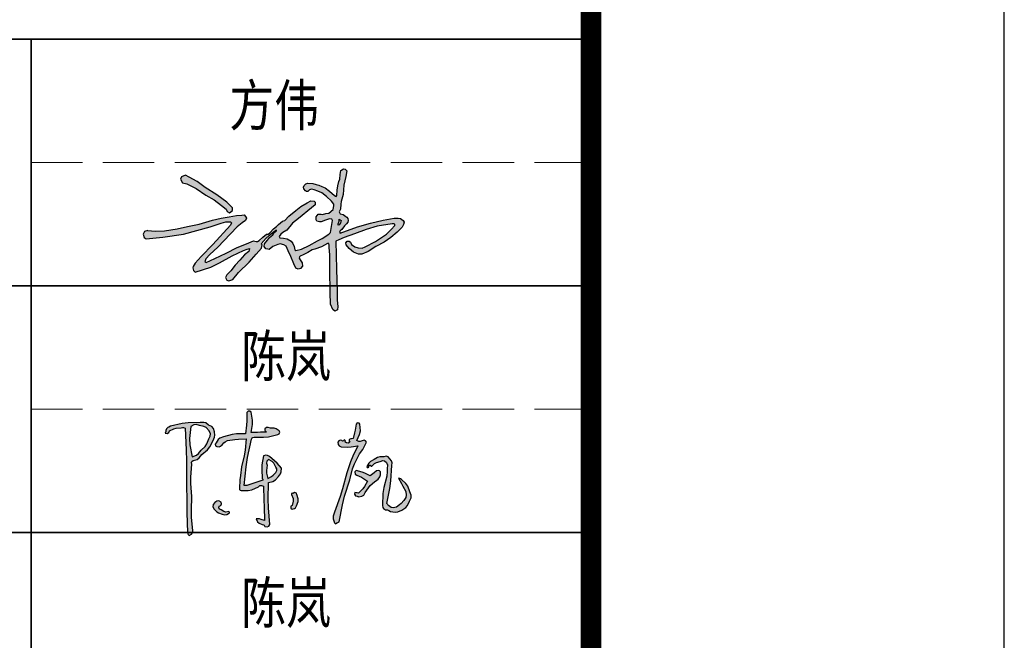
# Model space of a CAD drawing. Extents: x 797781 to 1255204, y 21234 to 1024248.
# Tile 923 of 1056: x 1196314 to 1198709, y 584902 to 586412. Entities that reach past the tile are written whole.
import ezdxf

# ---------------------------------------------------------------- set-up
doc = ezdxf.new("R2010")
doc.units = 0
doc.header["$LTSCALE"] = 1000
doc.header["$MEASUREMENT"] = 0
doc.linetypes.add('230303生产综合楼-平面图_t8$0$DASH', pattern=[0.35, 0.25, -0.1])
doc.layers.add('230303生产综合楼-平面图_t8$0$不打印线', color=5, linetype='230303生产综合楼-平面图_t8$0$DASH', lineweight=0, plot=False)
for name, color, linetype, lineweight in [('230303生产综合楼-平面图_t8$0$图框', 4, 'Continuous', 35), ('A-ANNO-TEXT', 7, 'Continuous', 25), ('图框', 4, 'Continuous', 35)]:
    doc.layers.add(name, color=color, linetype=linetype, lineweight=lineweight)
doc.layers.add('PUB_TITLE', color=4, linetype='Continuous')
doc.styles.add('-黑体', font='simhei.ttf', dxfattribs={"width": 0.8})

# ---------------------------------------------------------------- blocks, each defined once
blk = doc.blocks.new('陈岚')
h = blk.add_hatch(color=256)
h.paths.add_polyline_path([(-3.976, 1.115), (-3.926, 1.233), (-3.919, 1.31), (-3.948, 1.435), (-3.991, 1.559), (-4.054, 1.625), (-4.177, 1.671), (-4.289, 1.741), (-4.366, 1.759), (-4.497, 1.747), (-4.936, 1.709), (-5.158, 1.666), (-5.58, 1.539), (-5.645, 1.504), (-5.677, 1.483), (-5.733, 1.435), (-5.745, 1.368), (-5.75, 1.335), (-5.761, 1.268), (-5.692, 1.257), (-5.632, 1.297), (-5.615, 1.365), (-5.457, 1.448), (-5.368, 1.477), (-5.191, 1.504), (-5.132, 1.517), (-5.098, 1.517), (-5.039, 1.504), (-4.944, 0.696), (-4.909, 0.289), (-4.865, -0.524), (-4.806, -1.258), (-4.774, -1.625), (-4.705, -2.358), (-4.696, -2.405), (-4.677, -2.431), (-4.636, -2.455), (-4.56, -2.411), (-4.525, -2.361), (-4.511, -2.274), (-4.592, -1.773), (-4.617, -1.518), (-4.636, -1.01), (-4.7, -0.536), (-4.714, -0.294), (-4.705, 0.185), (-4.718, 0.24), (-4.708, 0.281), (-4.67, 0.324), (-4.522, 0.374), (-4.447, 0.431), (-4.358, 0.56), (-4.165, 0.748), (-4.083, 0.868)])
h.paths.add_polyline_path([(-4.848, 1.127), (-4.837, 1.574), (-4.728, 1.649), (-4.639, 1.664), (-4.511, 1.629), (-4.35, 1.61), (-4.263, 1.571), (-4.143, 1.463), (-4.09, 1.352), (-4.09, 1.267), (-4.143, 1.157), (-4.205, 0.968), (-4.259, 0.874), (-4.393, 0.726), (-4.486, 0.589), (-4.56, 0.528), (-4.712, 0.462), (-4.822, 0.896)], flags=16)
h.paths.add_polyline_path([(-2.535, 1.294), (-2.511, 1.314), (-2.469, 1.324), (-2.114, 1.348), (-1.935, 1.379), (-1.593, 1.477), (-1.541, 1.508), (-1.524, 1.569), (-1.552, 1.622), (-1.671, 1.689), (-1.749, 1.707), (-1.885, 1.699), (-1.966, 1.724), (-2.025, 1.714), (-2.093, 1.664), (-2.081, 1.611), (-2.065, 1.583), (-2.024, 1.546), (-2.246, 1.523), (-2.357, 1.512), (-2.58, 1.49), (-2.557, 1.793), (-2.569, 1.951), (-2.635, 2.248), (-2.684, 2.285), (-2.751, 2.276), (-2.788, 2.227), (-2.769, 1.911), (-2.769, 1.751), (-2.788, 1.435), (-3.119, 1.408), (-3.286, 1.373), (-3.601, 1.268), (-3.728, 1.211), (-3.79, 1.154), (-3.858, 1.032), (-3.885, 0.982), (-3.871, 0.924), (-3.823, 0.893), (-3.741, 0.891), (-3.689, 0.914), (-3.635, 0.976), (-3.571, 1.054), (-3.532, 1.088), (-3.448, 1.143), (-3.175, 1.2), (-3.037, 1.223), (-2.76, 1.254), (-2.766, 0.83), (-2.786, 0.617), (-2.858, 0.199), (-2.884, -0.123), (-2.889, -0.285), (-2.885, -0.607), (-2.879, -0.646), (-2.855, -0.67), (-2.816, -0.677), (-2.557, -0.658), (-2.422, -0.62), (-2.191, -0.503), (-2.139, -0.451), (-2.078, -0.439), (-2.01, -0.468), (-1.956, -0.974), (-1.931, -1.226), (-1.885, -1.732), (-2.008, -1.695), (-2.076, -1.686), (-2.205, -1.691), (-2.138, -1.794), (-2.082, -1.84), (-1.968, -1.885), (-1.916, -1.891), (-1.885, -1.91), (-1.857, -1.955), (-1.777, -1.964), (-1.717, -1.934), (-1.677, -1.864), (-1.764, -1.248), (-1.795, -0.937), (-1.83, -0.315), (-1.664, -0.264), (-1.58, -0.204), (-1.475, -0.065), (-1.402, 0.039), (-1.38, 0.113), (-1.385, 0.24), (-1.554, 0.423), (-1.651, 0.505), (-1.857, 0.643), (-1.932, 0.686), (-1.993, 0.69), (-2.073, 0.657), (-2.11, 0.326), (-2.108, 0.154), (-2.066, -0.177), (-2.041, -0.199), (-2.044, -0.242), (-2.073, -0.26), (-2.292, -0.349), (-2.402, -0.393), (-2.621, -0.482), (-2.66, -0.482), (-2.68, -0.482), (-2.719, -0.482), (-2.692, 0.215), (-2.659, 0.565), (-2.552, 1.254)])
h.paths.add_polyline_path([(-1.941, 0.469), (-1.885, 0.532), (-1.743, 0.469), (-1.674, 0.408), (-1.593, 0.275), (-1.552, 0.205), (-1.548, 0.148), (-1.579, 0.073), (-1.677, -0.035), (-1.735, -0.084), (-1.857, -0.163), (-1.919, 0.023), (-1.932, 0.129), (-1.913, 0.324), (-1.95, 0.399)], flags=16)
h.paths.add_polyline_path([(-3.594, -1.302), (-3.537, -1.275), (-3.514, -1.213), (-3.538, -1.156), (-3.618, -1.115), (-3.694, -1.124), (-3.761, -1.184), (-3.823, -1.259), (-3.83, -1.342), (-3.781, -1.427), (-3.674, -1.52), (-3.606, -1.557), (-3.469, -1.594), (-3.363, -1.615), (-3.29, -1.598), (-3.205, -1.531), (-3.196, -1.51), (-3.21, -1.486), (-3.233, -1.482), (-3.342, -1.511), (-3.418, -1.498), (-3.51, -1.434), (-3.571, -1.418), (-3.606, -1.363)], flags=17)
h.paths.add_polyline_path([(-0.696, -0.847), (-0.753, -0.691), (-0.773, -0.641), (-0.846, -0.625), (-0.885, -0.663), (-0.913, -0.652), (-0.946, -0.674), (-0.947, -0.704), (-0.883, -0.854), (-0.872, -0.947), (-0.899, -1.107), (-0.941, -1.144), (-0.937, -1.214), (-0.892, -1.246), (-0.81, -1.223), (-0.766, -1.185), (-0.732, -1.107), (-0.691, -0.946)])
h.paths.add_polyline_path([(1.706, 1.407), (1.664, 1.458), (1.608, 1.473), (1.546, 1.449), (1.473, 1.41), (1.414, 1.408), (1.338, 1.442), (1.432, 1.67), (1.451, 1.808), (1.421, 2.053), (1.383, 2.097), (1.309, 2.094), (1.275, 2.046), (1.254, 1.828), (1.239, 1.72), (1.199, 1.504), (1.141, 1.498), (1.112, 1.489), (1.06, 1.463), (1.06, 1.422), (1.067, 1.4), (1.088, 1.365), (1.028, 1.325), (0.964, 1.328), (0.907, 1.372), (0.92, 1.398), (0.901, 1.433), (0.872, 1.435), (0.859, 1.4), (0.813, 1.386), (0.782, 1.407), (0.721, 1.417), (0.672, 1.393), (0.643, 1.338), (0.663, 1.255), (0.704, 1.209), (0.782, 1.178), (1.028, 1.18), (1.153, 1.194), (1.393, 1.247), (1.226, 0.851), (1.158, 0.644), (1.053, 0.226), (0.931, -0.374), (0.858, -0.672), (0.685, -1.26), (0.643, -1.41), (0.648, -1.504), (0.706, -1.649), (0.722, -1.669), (0.732, -1.678), (0.754, -1.691), (0.799, -1.65), (0.825, -1.633), (0.879, -1.607), (0.96, -0.968), (1.021, -0.649), (1.178, -0.024), (1.253, 0.381), (1.313, 0.582), (1.47, 0.963), (1.58, 1.131), (1.628, 1.222)])
h.paths.add_polyline_path([(2.216, 0.069), (2.283, 0.157), (2.298, 0.228), (2.301, 0.265), (2.296, 0.337), (2.247, 0.376), (2.205, 0.386), (2.144, 0.372), (2.055, 0.292), (2.01, 0.251), (1.921, 0.171), (1.717, 0.254), (1.61, 0.286), (1.393, 0.33), (1.348, 0.281), (1.362, 0.196), (1.421, 0.164), (1.595, 0.099), (1.679, 0.058), (1.838, -0.038), (1.738, -0.234), (1.675, -0.328), (1.532, -0.496), (1.477, -0.494), (1.449, -0.491), (1.393, -0.482), (1.384, -0.547), (1.426, -0.604), (1.491, -0.614), (1.516, -0.623), (1.528, -0.627), (1.553, -0.635), (1.664, -0.607), (1.725, -0.557), (1.775, -0.454), (1.88, -0.274), (1.944, -0.188), (2.088, -0.038), (2.176, 0.029)])
h.paths.add_polyline_path([(2.602, 0.844), (2.54, 0.912), (2.466, 0.93), (2.38, 0.9), (2.23, 0.897), (2.147, 0.869), (2.026, 0.782), (1.898, 0.701), (1.84, 0.638), (1.769, 0.504), (1.783, 0.474), (1.828, 0.466), (1.852, 0.49), (1.841, 0.524), (1.872, 0.563), (1.907, 0.56), (1.911, 0.538), (1.935, 0.523), (1.956, 0.532), (2.054, 0.636), (2.12, 0.679), (2.255, 0.726), (2.346, 0.761), (2.416, 0.753), (2.498, 0.699), (2.505, 0.668), (2.513, 0.653), (2.533, 0.629), (2.533, 0.457), (2.533, 0.371), (2.533, 0.199), (2.446, -0.233), (2.429, -0.459), (2.449, -0.899), (2.463, -0.973), (2.494, -1.015), (2.56, -1.052), (2.641, -1.054), (2.685, -1.066), (2.755, -1.107), (2.924, -1.123), (3.021, -1.103), (3.172, -1.024), (3.309, -0.916), (3.368, -0.838), (3.436, -0.677), (3.488, -0.548), (3.485, -0.453), (3.422, -0.329), (3.336, -0.129), (3.261, -0.032), (3.088, 0.101), (3.049, 0.128), (3.024, 0.137), (2.977, 0.143), (3.094, -0.046), (3.153, -0.14), (3.269, -0.329), (3.295, -0.464), (3.285, -0.546), (3.227, -0.67), (3.13, -0.78), (3.076, -0.832), (2.963, -0.927), (2.848, -0.963), (2.765, -0.951), (2.665, -0.885), (2.639, -0.858), (2.627, -0.844), (2.602, -0.816), (2.672, -0.252), (2.69, 0.033), (2.692, 0.601), (2.702, 0.705), (2.677, 0.772)])
for p, q in [((-2.751, 2.276), (-2.788, 2.227)), ((-2.788, 2.227), (-2.769, 1.911)), ((-2.684, 2.285), (-2.751, 2.276)), ((-2.635, 2.248), (-2.684, 2.285)), ((-2.569, 1.951), (-2.635, 2.248)), ((-2.769, 1.911), (-2.769, 1.751)), ((-2.557, 1.793), (-2.569, 1.951)), ((1.254, 1.828), (1.239, 1.72)), ((1.275, 2.046), (1.254, 1.828)), ((1.309, 2.094), (1.275, 2.046)), ((1.383, 2.097), (1.309, 2.094)), ((1.421, 2.053), (1.383, 2.097)), ((1.451, 1.808), (1.421, 2.053)), ((-5.677, 1.483), (-5.733, 1.435)), ((-5.645, 1.504), (-5.677, 1.483)), ((-5.58, 1.539), (-5.645, 1.504)), ((-5.158, 1.666), (-5.58, 1.539)), ((-5.457, 1.448), (-5.368, 1.477)), ((-5.368, 1.477), (-5.191, 1.504)), ((-5.191, 1.504), (-5.132, 1.517)), ((-4.936, 1.709), (-5.158, 1.666)), ((-5.132, 1.517), (-5.098, 1.517)), ((-5.098, 1.517), (-5.039, 1.504)), ((-5.039, 1.504), (-4.944, 0.696)), ((-4.497, 1.747), (-4.936, 1.709)), ((-4.837, 1.574), (-4.848, 1.127)), ((-4.728, 1.649), (-4.837, 1.574)), ((-4.639, 1.664), (-4.728, 1.649)), ((-4.511, 1.629), (-4.639, 1.664)), ((-4.35, 1.61), (-4.511, 1.629)), ((-4.366, 1.759), (-4.497, 1.747)), ((-4.289, 1.741), (-4.366, 1.759)), ((-4.263, 1.571), (-4.35, 1.61)), ((-4.177, 1.671), (-4.289, 1.741)), ((-4.143, 1.463), (-4.263, 1.571)), ((-4.054, 1.625), (-4.177, 1.671)), ((-4.09, 1.352), (-4.143, 1.463)), ((-3.991, 1.559), (-4.054, 1.625)), ((-3.948, 1.435), (-3.991, 1.559)), ((-2.769, 1.751), (-2.788, 1.435)), ((-2.58, 1.49), (-2.557, 1.793)), ((-2.357, 1.512), (-2.58, 1.49)), ((-2.246, 1.523), (-2.357, 1.512)), ((-2.024, 1.546), (-2.246, 1.523)), ((-2.025, 1.714), (-2.093, 1.664)), ((-2.093, 1.664), (-2.081, 1.611)), ((-2.081, 1.611), (-2.065, 1.583)), ((-2.065, 1.583), (-2.024, 1.546)), ((-1.966, 1.724), (-2.025, 1.714)), ((-1.885, 1.699), (-1.966, 1.724)), ((-1.935, 1.379), (-1.593, 1.477)), ((-1.749, 1.707), (-1.885, 1.699)), ((-1.671, 1.689), (-1.749, 1.707)), ((-1.552, 1.622), (-1.671, 1.689)), ((-1.593, 1.477), (-1.541, 1.508)), ((-1.524, 1.569), (-1.552, 1.622)), ((-1.541, 1.508), (-1.524, 1.569)), ((1.112, 1.489), (1.06, 1.463)), ((1.06, 1.463), (1.06, 1.422)), ((1.141, 1.498), (1.112, 1.489)), ((1.199, 1.504), (1.141, 1.498)), ((1.239, 1.72), (1.199, 1.504)), ((1.338, 1.442), (1.432, 1.67)), ((1.432, 1.67), (1.451, 1.808)), ((1.608, 1.473), (1.546, 1.449)), ((1.664, 1.458), (1.608, 1.473)), ((-5.75, 1.335), (-5.761, 1.268)), ((-5.761, 1.268), (-5.692, 1.257)), ((-5.745, 1.368), (-5.75, 1.335)), ((-5.733, 1.435), (-5.745, 1.368)), ((-5.692, 1.257), (-5.632, 1.297)), ((-5.632, 1.297), (-5.615, 1.365)), ((-5.615, 1.365), (-5.457, 1.448)), ((-4.848, 1.127), (-4.822, 0.896)), ((-4.205, 0.968), (-4.143, 1.157)), ((-4.143, 1.157), (-4.09, 1.267)), ((-4.09, 1.267), (-4.09, 1.352)), ((-4.083, 0.868), (-3.976, 1.115)), ((-3.976, 1.115), (-3.926, 1.233)), ((-3.919, 1.31), (-3.948, 1.435)), ((-3.926, 1.233), (-3.919, 1.31)), ((-3.79, 1.154), (-3.858, 1.032)), ((-3.728, 1.211), (-3.79, 1.154)), ((-3.601, 1.268), (-3.728, 1.211)), ((-3.286, 1.373), (-3.601, 1.268)), ((-3.532, 1.088), (-3.448, 1.143)), ((-3.448, 1.143), (-3.175, 1.2)), ((-3.119, 1.408), (-3.286, 1.373)), ((-3.175, 1.2), (-3.037, 1.223)), ((-2.788, 1.435), (-3.119, 1.408)), ((-3.037, 1.223), (-2.76, 1.254)), ((-2.76, 1.254), (-2.766, 0.83)), ((-2.659, 0.565), (-2.552, 1.254)), ((-2.552, 1.254), (-2.535, 1.294)), ((-2.535, 1.294), (-2.511, 1.314)), ((-2.511, 1.314), (-2.469, 1.324)), ((-2.469, 1.324), (-2.114, 1.348)), ((-2.114, 1.348), (-1.935, 1.379)), ((0.672, 1.393), (0.643, 1.338)), ((0.643, 1.338), (0.663, 1.255)), ((0.663, 1.255), (0.704, 1.209)), ((0.721, 1.417), (0.672, 1.393)), ((0.704, 1.209), (0.782, 1.178)), ((0.782, 1.407), (0.721, 1.417)), ((0.813, 1.386), (0.782, 1.407)), ((0.782, 1.178), (1.028, 1.18)), ((0.859, 1.4), (0.813, 1.386)), ((0.872, 1.435), (0.859, 1.4)), ((0.901, 1.433), (0.872, 1.435)), ((0.92, 1.398), (0.901, 1.433)), ((0.907, 1.372), (0.92, 1.398)), ((0.964, 1.328), (0.907, 1.372)), ((1.028, 1.325), (0.964, 1.328)), ((1.088, 1.365), (1.028, 1.325)), ((1.028, 1.18), (1.153, 1.194)), ((1.06, 1.422), (1.067, 1.4)), ((1.067, 1.4), (1.088, 1.365)), ((1.153, 1.194), (1.393, 1.247)), ((1.393, 1.247), (1.226, 0.851)), ((1.414, 1.408), (1.338, 1.442)), ((1.473, 1.41), (1.414, 1.408)), ((1.47, 0.963), (1.58, 1.131)), ((1.546, 1.449), (1.473, 1.41)), ((1.58, 1.131), (1.628, 1.222)), ((1.628, 1.222), (1.706, 1.407)), ((1.706, 1.407), (1.664, 1.458)), ((-4.822, 0.896), (-4.712, 0.462)), ((-4.393, 0.726), (-4.259, 0.874)), ((-4.358, 0.56), (-4.165, 0.748)), ((-4.259, 0.874), (-4.205, 0.968)), ((-4.165, 0.748), (-4.083, 0.868)), ((-3.858, 1.032), (-3.885, 0.982)), ((-3.885, 0.982), (-3.871, 0.924)), ((-3.871, 0.924), (-3.823, 0.893)), ((-3.823, 0.893), (-3.741, 0.891)), ((-3.741, 0.891), (-3.689, 0.914)), ((-3.689, 0.914), (-3.635, 0.976)), ((-3.635, 0.976), (-3.571, 1.054)), ((-3.571, 1.054), (-3.532, 1.088)), ((-2.766, 0.83), (-2.786, 0.617)), ((1.226, 0.851), (1.158, 0.644)), ((1.313, 0.582), (1.47, 0.963)), ((2.026, 0.782), (1.898, 0.701)), ((2.147, 0.869), (2.026, 0.782)), ((2.23, 0.897), (2.147, 0.869)), ((2.38, 0.9), (2.23, 0.897)), ((2.255, 0.726), (2.346, 0.761)), ((2.346, 0.761), (2.416, 0.753)), ((2.466, 0.93), (2.38, 0.9)), ((2.416, 0.753), (2.498, 0.699)), ((2.54, 0.912), (2.466, 0.93)), ((2.602, 0.844), (2.54, 0.912)), ((2.677, 0.772), (2.602, 0.844)), ((2.702, 0.705), (2.677, 0.772)), ((-4.944, 0.696), (-4.909, 0.289)), ((-4.712, 0.462), (-4.56, 0.528)), ((-4.67, 0.324), (-4.522, 0.374)), ((-4.56, 0.528), (-4.486, 0.589)), ((-4.522, 0.374), (-4.447, 0.431)), ((-4.486, 0.589), (-4.393, 0.726)), ((-4.447, 0.431), (-4.358, 0.56)), ((-2.786, 0.617), (-2.858, 0.199)), ((-2.692, 0.215), (-2.659, 0.565)), ((-2.073, 0.657), (-2.11, 0.326)), ((-1.993, 0.69), (-2.073, 0.657)), ((-1.932, 0.686), (-1.993, 0.69)), ((-1.941, 0.469), (-1.95, 0.399)), ((-1.95, 0.399), (-1.913, 0.324)), ((-1.885, 0.532), (-1.941, 0.469)), ((-1.857, 0.643), (-1.932, 0.686)), ((-1.743, 0.469), (-1.885, 0.532)), ((-1.651, 0.505), (-1.857, 0.643)), ((-1.674, 0.408), (-1.743, 0.469)), ((-1.593, 0.275), (-1.674, 0.408)), ((-1.554, 0.423), (-1.651, 0.505)), ((-1.385, 0.24), (-1.554, 0.423)), ((1.158, 0.644), (1.053, 0.226)), ((1.178, -0.024), (1.253, 0.381)), ((1.253, 0.381), (1.313, 0.582)), ((1.84, 0.638), (1.769, 0.504)), ((1.769, 0.504), (1.783, 0.474)), ((1.783, 0.474), (1.828, 0.466)), ((1.828, 0.466), (1.852, 0.49)), ((1.898, 0.701), (1.84, 0.638)), ((1.841, 0.524), (1.872, 0.563)), ((1.852, 0.49), (1.841, 0.524)), ((1.872, 0.563), (1.907, 0.56)), ((1.907, 0.56), (1.911, 0.538)), ((1.911, 0.538), (1.935, 0.523)), ((1.935, 0.523), (1.956, 0.532)), ((1.956, 0.532), (2.054, 0.636)), ((2.054, 0.636), (2.12, 0.679)), ((2.144, 0.372), (2.055, 0.292)), ((2.12, 0.679), (2.255, 0.726)), ((2.205, 0.386), (2.144, 0.372)), ((2.247, 0.376), (2.205, 0.386)), ((2.296, 0.337), (2.247, 0.376)), ((2.498, 0.699), (2.505, 0.668)), ((2.505, 0.668), (2.513, 0.653)), ((2.513, 0.653), (2.533, 0.629)), ((2.533, 0.629), (2.533, 0.457)), ((2.533, 0.457), (2.533, 0.371)), ((2.533, 0.371), (2.533, 0.199)), ((2.69, 0.033), (2.692, 0.601)), ((2.692, 0.601), (2.702, 0.705)), ((-4.909, 0.289), (-4.865, -0.524)), ((-4.718, 0.24), (-4.708, 0.281)), ((-4.705, 0.185), (-4.718, 0.24)), ((-4.714, -0.294), (-4.705, 0.185)), ((-4.708, 0.281), (-4.67, 0.324)), ((-2.858, 0.199), (-2.884, -0.123)), ((-2.719, -0.482), (-2.692, 0.215)), ((-2.11, 0.326), (-2.108, 0.154)), ((-2.108, 0.154), (-2.066, -0.177)), ((-1.913, 0.324), (-1.932, 0.129)), ((-1.932, 0.129), (-1.919, 0.023)), ((-1.919, 0.023), (-1.857, -0.163)), ((-1.677, -0.035), (-1.579, 0.073)), ((-1.552, 0.205), (-1.593, 0.275)), ((-1.579, 0.073), (-1.548, 0.148)), ((-1.548, 0.148), (-1.552, 0.205)), ((-1.475, -0.065), (-1.402, 0.039)), ((-1.402, 0.039), (-1.38, 0.113)), ((-1.38, 0.113), (-1.385, 0.24)), ((1.053, 0.226), (0.931, -0.374)), ((1.393, 0.33), (1.348, 0.281)), ((1.348, 0.281), (1.362, 0.196)), ((1.362, 0.196), (1.421, 0.164)), ((1.61, 0.286), (1.393, 0.33)), ((1.421, 0.164), (1.595, 0.099)), ((1.595, 0.099), (1.679, 0.058)), ((1.717, 0.254), (1.61, 0.286)), ((1.679, 0.058), (1.838, -0.038)), ((1.921, 0.171), (1.717, 0.254)), ((2.01, 0.251), (1.921, 0.171)), ((2.055, 0.292), (2.01, 0.251)), ((2.088, -0.038), (2.176, 0.029)), ((2.176, 0.029), (2.216, 0.069)), ((2.216, 0.069), (2.283, 0.157)), ((2.283, 0.157), (2.298, 0.228)), ((2.301, 0.265), (2.296, 0.337)), ((2.298, 0.228), (2.301, 0.265)), ((2.533, 0.199), (2.446, -0.233)), ((2.672, -0.252), (2.69, 0.033)), ((3.024, 0.137), (2.977, 0.143)), ((2.977, 0.143), (3.094, -0.046)), ((3.049, 0.128), (3.024, 0.137)), ((3.088, 0.101), (3.049, 0.128)), ((3.261, -0.032), (3.088, 0.101)), ((-4.7, -0.536), (-4.714, -0.294)), ((-2.884, -0.123), (-2.889, -0.285)), ((-2.889, -0.285), (-2.885, -0.607)), ((-2.292, -0.349), (-2.402, -0.393)), ((-2.073, -0.26), (-2.292, -0.349)), ((-2.044, -0.242), (-2.073, -0.26)), ((-2.066, -0.177), (-2.041, -0.199)), ((-2.041, -0.199), (-2.044, -0.242)), ((-1.857, -0.163), (-1.735, -0.084)), ((-1.83, -0.315), (-1.664, -0.264)), ((-1.795, -0.937), (-1.83, -0.315)), ((-1.735, -0.084), (-1.677, -0.035)), ((-1.664, -0.264), (-1.58, -0.204)), ((-1.58, -0.204), (-1.475, -0.065)), ((1.021, -0.649), (1.178, -0.024)), ((1.675, -0.328), (1.532, -0.496)), ((1.738, -0.234), (1.675, -0.328)), ((1.838, -0.038), (1.738, -0.234)), ((1.775, -0.454), (1.88, -0.274)), ((1.88, -0.274), (1.944, -0.188)), ((1.944, -0.188), (2.088, -0.038)), ((2.446, -0.233), (2.429, -0.459)), ((2.602, -0.816), (2.672, -0.252)), ((3.094, -0.046), (3.153, -0.14)), ((3.153, -0.14), (3.269, -0.329)), ((3.336, -0.129), (3.261, -0.032)), ((3.269, -0.329), (3.295, -0.464)), ((3.422, -0.329), (3.336, -0.129)), ((3.485, -0.453), (3.422, -0.329)), ((-4.865, -0.524), (-4.806, -1.258)), ((-4.636, -1.01), (-4.7, -0.536)), ((-2.885, -0.607), (-2.879, -0.646)), ((-2.879, -0.646), (-2.855, -0.67)), ((-2.855, -0.67), (-2.816, -0.677)), ((-2.816, -0.677), (-2.557, -0.658)), ((-2.68, -0.482), (-2.719, -0.482)), ((-2.66, -0.482), (-2.68, -0.482)), ((-2.621, -0.482), (-2.66, -0.482)), ((-2.402, -0.393), (-2.621, -0.482)), ((-2.557, -0.658), (-2.422, -0.62)), ((-2.422, -0.62), (-2.191, -0.503)), ((-2.191, -0.503), (-2.139, -0.451)), ((-2.139, -0.451), (-2.078, -0.439)), ((-2.078, -0.439), (-2.01, -0.468)), ((-2.01, -0.468), (-1.956, -0.974)), ((-0.946, -0.674), (-0.947, -0.704)), ((-0.947, -0.704), (-0.883, -0.854)), ((-0.913, -0.652), (-0.946, -0.674)), ((-0.885, -0.663), (-0.913, -0.652)), ((-0.846, -0.625), (-0.885, -0.663)), ((-0.773, -0.641), (-0.846, -0.625)), ((-0.753, -0.691), (-0.773, -0.641)), ((-0.696, -0.847), (-0.753, -0.691)), ((0.858, -0.672), (0.685, -1.26)), ((0.931, -0.374), (0.858, -0.672)), ((0.96, -0.968), (1.021, -0.649)), ((1.393, -0.482), (1.384, -0.547)), ((1.384, -0.547), (1.426, -0.604)), ((1.449, -0.491), (1.393, -0.482)), ((1.426, -0.604), (1.491, -0.614)), ((1.477, -0.494), (1.449, -0.491)), ((1.532, -0.496), (1.477, -0.494)), ((1.491, -0.614), (1.516, -0.623)), ((1.516, -0.623), (1.528, -0.627)), ((1.528, -0.627), (1.553, -0.635)), ((1.553, -0.635), (1.664, -0.607)), ((1.664, -0.607), (1.725, -0.557)), ((1.725, -0.557), (1.775, -0.454)), ((2.429, -0.459), (2.449, -0.899)), ((3.227, -0.67), (3.13, -0.78)), ((3.285, -0.546), (3.227, -0.67)), ((3.295, -0.464), (3.285, -0.546)), ((3.368, -0.838), (3.436, -0.677)), ((3.436, -0.677), (3.488, -0.548)), ((3.488, -0.548), (3.485, -0.453)), ((-4.617, -1.518), (-4.636, -1.01)), ((-1.956, -0.974), (-1.931, -1.226)), ((-1.764, -1.248), (-1.795, -0.937)), ((-0.872, -0.947), (-0.899, -1.107)), ((-0.883, -0.854), (-0.872, -0.947)), ((-0.732, -1.107), (-0.691, -0.946)), ((-0.691, -0.946), (-0.696, -0.847)), ((0.879, -1.607), (0.96, -0.968)), ((2.449, -0.899), (2.463, -0.973)), ((2.463, -0.973), (2.494, -1.015)), ((2.494, -1.015), (2.56, -1.052)), ((2.56, -1.052), (2.641, -1.054)), ((2.627, -0.844), (2.602, -0.816)), ((2.639, -0.858), (2.627, -0.844)), ((2.665, -0.885), (2.639, -0.858)), ((2.641, -1.054), (2.685, -1.066)), ((2.765, -0.951), (2.665, -0.885)), ((2.685, -1.066), (2.755, -1.107)), ((2.848, -0.963), (2.765, -0.951)), ((2.963, -0.927), (2.848, -0.963)), ((3.076, -0.832), (2.963, -0.927)), ((3.021, -1.103), (3.172, -1.024)), ((3.13, -0.78), (3.076, -0.832)), ((3.172, -1.024), (3.309, -0.916)), ((3.309, -0.916), (3.368, -0.838)), ((-4.806, -1.258), (-4.774, -1.625)), ((-3.823, -1.259), (-3.83, -1.342)), ((-3.83, -1.342), (-3.781, -1.427)), ((-3.761, -1.184), (-3.823, -1.259)), ((-3.781, -1.427), (-3.674, -1.52)), ((-3.694, -1.124), (-3.761, -1.184)), ((-3.618, -1.115), (-3.694, -1.124)), ((-3.538, -1.156), (-3.618, -1.115)), ((-3.606, -1.363), (-3.594, -1.302)), ((-3.571, -1.418), (-3.606, -1.363)), ((-3.594, -1.302), (-3.537, -1.275)), ((-3.51, -1.434), (-3.571, -1.418)), ((-3.514, -1.213), (-3.538, -1.156)), ((-3.537, -1.275), (-3.514, -1.213)), ((-3.418, -1.498), (-3.51, -1.434)), ((-1.931, -1.226), (-1.885, -1.732)), ((-1.677, -1.864), (-1.764, -1.248)), ((-0.899, -1.107), (-0.941, -1.144)), ((-0.941, -1.144), (-0.937, -1.214)), ((-0.937, -1.214), (-0.892, -1.246)), ((-0.892, -1.246), (-0.81, -1.223)), ((-0.81, -1.223), (-0.766, -1.185)), ((-0.766, -1.185), (-0.732, -1.107)), ((0.685, -1.26), (0.643, -1.41)), ((0.643, -1.41), (0.648, -1.504)), ((2.755, -1.107), (2.924, -1.123)), ((2.924, -1.123), (3.021, -1.103)), ((-4.774, -1.625), (-4.705, -2.358)), ((-4.592, -1.773), (-4.617, -1.518)), ((-4.511, -2.274), (-4.592, -1.773)), ((-3.674, -1.52), (-3.606, -1.557)), ((-3.606, -1.557), (-3.469, -1.594)), ((-3.469, -1.594), (-3.363, -1.615)), ((-3.342, -1.511), (-3.418, -1.498)), ((-3.363, -1.615), (-3.29, -1.598)), ((-3.233, -1.482), (-3.342, -1.511)), ((-3.29, -1.598), (-3.205, -1.531)), ((-3.21, -1.486), (-3.233, -1.482)), ((-3.196, -1.51), (-3.21, -1.486)), ((-3.205, -1.531), (-3.196, -1.51)), ((-2.076, -1.686), (-2.205, -1.691)), ((-2.205, -1.691), (-2.138, -1.794)), ((-2.138, -1.794), (-2.082, -1.84)), ((-2.008, -1.695), (-2.076, -1.686)), ((-1.885, -1.732), (-2.008, -1.695)), ((0.648, -1.504), (0.706, -1.649)), ((0.706, -1.649), (0.722, -1.669)), ((0.722, -1.669), (0.732, -1.678)), ((0.732, -1.678), (0.754, -1.691)), ((0.754, -1.691), (0.799, -1.65)), ((0.799, -1.65), (0.825, -1.633)), ((0.825, -1.633), (0.879, -1.607)), ((-2.082, -1.84), (-1.968, -1.885)), ((-1.968, -1.885), (-1.916, -1.891)), ((-1.916, -1.891), (-1.885, -1.91)), ((-1.885, -1.91), (-1.857, -1.955)), ((-1.857, -1.955), (-1.777, -1.964)), ((-1.777, -1.964), (-1.717, -1.934)), ((-1.717, -1.934), (-1.677, -1.864)), ((-4.705, -2.358), (-4.696, -2.405)), ((-4.696, -2.405), (-4.677, -2.431)), ((-4.677, -2.431), (-4.636, -2.455)), ((-4.636, -2.455), (-4.56, -2.411)), ((-4.56, -2.411), (-4.525, -2.361)), ((-4.525, -2.361), (-4.511, -2.274))]:
    blk.add_line(p, q)
blk = doc.blocks.new('A$C3A5648CE')
h = blk.add_hatch(color=256)
h.paths.add_polyline_path([(2173, 1518), (2137, 1531), (2106, 1542), (2064, 1554), (2004, 1559), (1979, 1548), (1957, 1529), (1950, 1510), (1954, 1489), (1974, 1463), (1986, 1457), (2003, 1455), (2024, 1478), (2050, 1484), (2080, 1476), (2127, 1459), (2172, 1438), (2232, 1396), (2293, 1337), (2318, 1303), (2321, 1283), (2310, 1237), (2258, 1194), (2223, 1188), (2180, 1178), (2165, 1180), (2129, 1180), (2104, 1146), (2104, 1112), (2113, 1094), (2145, 1086), (2166, 1088), (2218, 1107), (2269, 1124), (2295, 1119), (2302, 1103), (2278, 957), (2258, 937), (2176, 885), (2120, 856), (2018, 800), (1927, 754), (1859, 737), (1846, 745), (1836, 785), (1820, 825), (1802, 850), (1751, 880), (1706, 889), (1663, 894), (1655, 908), (1676, 935), (1700, 958), (1750, 987), (1818, 1071), (1890, 1128), (2047, 1256), (2093, 1295), (2093, 1324), (2079, 1338), (2041, 1342), (1996, 1319), (1919, 1273), (1858, 1224), (1774, 1155), (1723, 1102), (1696, 1095), (1646, 1056), (1622, 1030), (1585, 1003), (1540, 955), (1520, 935), (1499, 936), (1455, 899), (1410, 858), (1390, 847), (1375, 848), (1360, 852), (1341, 855), (1258, 819), (1143, 774), (1010, 704), (874, 639), (765, 591), (752, 602), (762, 635), (811, 688), (907, 779), (980, 854), (1062, 939), (1144, 1025), (1204, 1076), (1247, 1103), (1256, 1130), (1247, 1152), (1231, 1170), (1199, 1169), (1135, 1163), (1047, 1149), (948, 1131), (846, 1108), (682, 1059), (541, 1032), (414, 1000), (261, 979), (148, 975), (58, 980), (16, 968), (0, 938), (11, 896), (38, 880), (240, 900), (493, 938), (816, 1024), (950, 1071), (1005, 1085), (1061, 1086), (1077, 1075), (1063, 1048), (849, 810), (708, 665), (633, 584), (610, 544), (605, 528), (614, 493), (633, 475), (823, 535), (929, 588), (1084, 673), (1223, 738), (1265, 756), (1294, 763), (1285, 727), (1232, 685), (1178, 619), (1120, 559), (1065, 492), (1019, 444), (1002, 409), (1017, 379), (1044, 368), (1091, 387), (1162, 470), (1288, 596), (1377, 695), (1441, 767), (1450, 807), (1436, 820), (1497, 887), (1535, 920), (1581, 963), (1611, 981), (1621, 984), (1618, 972), (1598, 961), (1576, 930), (1538, 898), (1513, 862), (1478, 818), (1471, 787), (1493, 760), (1515, 754), (1535, 752), (1576, 785), (1637, 811), (1665, 818), (1710, 807), (1739, 790), (1766, 733), (1796, 664), (1835, 576), (1858, 525), (1886, 513), (1914, 518), (1940, 546), (1933, 589), (1912, 623), (1897, 645), (1901, 661), (1911, 668), (1948, 687), (2002, 712), (2055, 747), (2088, 754), (2171, 784), (2243, 824), (2258, 825), (2263, 802), (2262, 774), (2271, 685), (2271, 503), (2276, 228), (2279, 84), (2307, 20), (2330, 0), (2364, 17), (2370, 57), (2360, 135), (2359, 241), (2353, 512), (2343, 853), (2381, 867), (2447, 896), (2573, 940), (2715, 995), (2848, 1034), (3029, 1063), (3052, 1062), (3062, 1056), (3061, 1041), (3016, 993), (2959, 936), (2826, 849), (2701, 784), (2663, 767), (2614, 771), (2574, 783), (2534, 812), (2524, 838), (2507, 853), (2482, 850), (2465, 830), (2470, 806), (2505, 764), (2559, 718), (2620, 695), (2661, 695), (2737, 725), (2832, 785), (2930, 839), (3013, 895), (3092, 962), (3149, 1020), (3169, 1055), (3175, 1082), (3162, 1105), (3130, 1126), (3101, 1132), (3052, 1131), (2921, 1109), (2766, 1070), (2606, 1024), (2397, 950), (2389, 962), (2398, 976), (2417, 995), (2450, 1038), (2474, 1064), (2489, 1083), (2496, 1105), (2490, 1127), (2478, 1144), (2465, 1153), (2435, 1175), (2396, 1186), (2386, 1207), (2400, 1241), (2405, 1303), (2407, 1334), (2432, 1420), (2441, 1532), (2467, 1637), (2479, 1706), (2459, 1728), (2436, 1730), (2405, 1712), (2395, 1662), (2391, 1605), (2381, 1576), (2367, 1524), (2360, 1473), (2356, 1409), (2350, 1396), (2341, 1398), (2325, 1411), (2300, 1431), (2268, 1460), (2213, 1499)])
h.paths.add_polyline_path([(2384, 1120), (2410, 1102), (2399, 1074), (2384, 1049), (2372, 1046), (2374, 1062), (2383, 1095), (2384, 1106)], flags=16)
h.paths.add_polyline_path([(1020, 1328), (897, 1415), (753, 1506), (656, 1576), (559, 1632), (515, 1654), (468, 1635), (453, 1607), (480, 1563), (532, 1550), (646, 1491), (764, 1410), (863, 1355), (955, 1287), (1011, 1242), (1024, 1213), (1049, 1196), (1086, 1224), (1088, 1256)], flags=17)
for points in [[(58, 980), (148, 975), (261, 979), (414, 1000), (541, 1032), (682, 1059), (846, 1108), (948, 1131), (1047, 1149), (1135, 1163), (1199, 1169), (1231, 1170), (1247, 1152), (1256, 1130), (1247, 1103), (1204, 1076), (1144, 1025), (1062, 939), (980, 854), (907, 779), (811, 688), (762, 635), (752, 602), (765, 591), (874, 639), (1010, 704), (1143, 774), (1258, 819), (1341, 855), (1360, 852), (1375, 848), (1390, 847), (1410, 858), (1455, 899), (1499, 936), (1520, 935), (1540, 955), (1585, 1003), (1622, 1030), (1646, 1056), (1696, 1095), (1723, 1102), (1774, 1155), (1858, 1224), (1919, 1273), (1996, 1319), (2041, 1342), (2079, 1338), (2093, 1324), (2093, 1295), (2047, 1256), (1890, 1128), (1818, 1071), (1750, 987), (1700, 958), (1676, 935), (1655, 908), (1663, 894), (1706, 889), (1751, 880), (1802, 850), (1820, 825), (1836, 785), (1846, 745), (1859, 737), (1927, 754), (2018, 800), (2120, 856), (2176, 885), (2258, 937), (2278, 957), (2302, 1103), (2295, 1119), (2269, 1124), (2218, 1107), (2166, 1088), (2145, 1086), (2113, 1094), (2104, 1112), (2104, 1146), (2129, 1180), (2165, 1180), (2180, 1178), (2223, 1188), (2258, 1194), (2310, 1237), (2321, 1283), (2318, 1303), (2293, 1337), (2232, 1396), (2172, 1438), (2127, 1459), (2080, 1476), (2050, 1484), (2024, 1478), (2003, 1455), (1986, 1457), (1974, 1463), (1954, 1489), (1950, 1510), (1957, 1529), (1979, 1548), (2004, 1559), (2064, 1554), (2106, 1542), (2137, 1531), (2173, 1518), (2213, 1499), (2268, 1460), (2300, 1431), (2325, 1411), (2341, 1398), (2350, 1396), (2356, 1409), (2360, 1473), (2367, 1524), (2381, 1576), (2391, 1605), (2395, 1662), (2405, 1712), (2436, 1730), (2459, 1728), (2479, 1706), (2467, 1637), (2441, 1532), (2432, 1420), (2407, 1334), (2405, 1303), (2400, 1241), (2386, 1207), (2396, 1186), (2435, 1175), (2465, 1153), (2478, 1144), (2490, 1127), (2496, 1105), (2489, 1083), (2474, 1064), (2450, 1038), (2417, 995), (2398, 976), (2389, 962), (2397, 950), (2606, 1024), (2766, 1070), (2921, 1109), (3052, 1131), (3101, 1132), (3130, 1126), (3162, 1105), (3175, 1082), (3169, 1055), (3149, 1020), (3092, 962), (3013, 895), (2930, 839), (2832, 785), (2737, 725), (2661, 695), (2620, 695), (2559, 718), (2505, 764), (2470, 806), (2465, 830), (2482, 850), (2507, 853), (2524, 838), (2534, 812), (2574, 783), (2614, 771), (2663, 767), (2701, 784), (2826, 849), (2959, 936), (3016, 993), (3061, 1041), (3062, 1056), (3052, 1062), (3029, 1063), (2848, 1034), (2715, 995), (2573, 940), (2447, 896), (2381, 867), (2343, 853), (2353, 512), (2359, 241), (2360, 135), (2370, 57), (2364, 17), (2330, 0), (2307, 20), (2279, 84), (2276, 228), (2271, 503), (2271, 685), (2262, 774), (2263, 802), (2258, 825), (2243, 824), (2171, 784), (2088, 754), (2055, 747), (2002, 712), (1948, 687), (1911, 668), (1901, 661), (1897, 645), (1912, 623), (1933, 589), (1940, 546), (1914, 518), (1886, 513), (1858, 525), (1835, 576), (1796, 664), (1766, 733), (1739, 790), (1710, 807), (1665, 818), (1637, 811), (1576, 785), (1535, 752), (1515, 754), (1493, 760), (1471, 787), (1478, 818), (1513, 862), (1538, 898), (1576, 930), (1598, 961), (1618, 972), (1621, 984), (1611, 981)], [(58, 980), (16, 968), (0, 938), (11, 896), (38, 880), (240, 900), (493, 938), (816, 1024), (950, 1071), (1005, 1085), (1061, 1086), (1077, 1075), (1063, 1048), (849, 810), (708, 665), (633, 584), (610, 544), (605, 528), (614, 493), (633, 475), (823, 535), (929, 588), (1084, 673), (1223, 738), (1265, 756), (1294, 763), (1285, 727), (1232, 685), (1178, 619), (1120, 559), (1065, 492), (1019, 444), (1002, 409), (1017, 379), (1044, 368), (1091, 387), (1162, 470), (1288, 596), (1377, 695), (1441, 767), (1450, 807), (1436, 820), (1497, 887), (1535, 920), (1581, 963), (1611, 981)], [(2384, 1120), (2410, 1102), (2399, 1074), (2384, 1049), (2372, 1046), (2374, 1062), (2383, 1095), (2384, 1106), (2384, 1120)]]:
    blk.add_lwpolyline(points)
blk.add_lwpolyline([(515, 1654), (468, 1635), (453, 1607), (480, 1563), (532, 1550), (646, 1491), (764, 1410), (863, 1355), (955, 1287), (1011, 1242), (1024, 1213), (1049, 1196), (1086, 1224), (1088, 1256), (1020, 1328), (897, 1415), (753, 1506), (656, 1576), (559, 1632)], close=True)
blk = doc.blocks.new('230303生产综合楼-平面图_t8$0$图签')
at = {"layer": '230303生产综合楼-平面图_t8$0$不打印线', "linetype": '230303生产综合楼-平面图_t8$0$DASH'}
for p, q in [((-2700, 20500), (0, 20500)), ((-2700, 19300), (0, 19300))]:
    blk.add_line(p, q, dxfattribs=at)
at = {"layer": '230303生产综合楼-平面图_t8$0$图框', "linetype": 'Continuous'}
for p, q in [((-4000, 21100), (0, 21100)), ((-2700, 15100), (-2700, 21100)), ((-4000, 19900), (0, 19900)), ((-4000, 18700), (0, 18700))]:
    blk.add_line(p, q, dxfattribs=at)
at = {"xscale": 0.3999999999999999, "yscale": 0.3999999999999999, "zscale": 0.3999999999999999}
blk.add_blockref('A$C3A5648CE', (-2154.6, 19776.8), dxfattribs=at)
at = {"layer": 'A-ANNO-TEXT', "xscale": 131.2199999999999, "yscale": 131.2199999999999, "zscale": 131.2199999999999, "rotation": 356.3976698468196}
blk.add_blockref('陈岚', (-1302.6, 18969.6, 1526.9), dxfattribs=at)
at = {"layer": '图框', "style": '-黑体', "width": 0.8}
for s, p in [('方伟', (-1735.3, 20678.2, 1526.9)), ('陈岚', (-1677.1, 19457.6, 1526.9)), ('陈岚', (-1677.1, 18257.6, 1526.9))]:
    blk.add_text(s, height=200, dxfattribs=at).set_placement(p)

msp = doc.modelspace()

# ---------------------------------------------------------------- linework, layer by layer
at = {"layer": 'PUB_TITLE'}
msp.add_lwpolyline([(1146159.4, 575313.1), (1198709.4, 575313.1), (1198709.4, 605013.1), (1146159.4, 605013.1)], close=True, dxfattribs=at)
at = {"layer": 'PUB_TITLE', "const_width": 50}
msp.add_lwpolyline([(1146904.2, 575813.1), (1197704.2, 575813.1), (1197704.2, 604513.1), (1146904.2, 604513.1)], close=True, dxfattribs=at)

# ---------------------------------------------------------------- block references
at = {"xscale": 0.5, "yscale": 0.5, "zscale": 0.5}
msp.add_blockref('230303生产综合楼-平面图_t8$0$图签', (1197691.8, 575814.1), dxfattribs=at)

doc.saveas('drawing.dxf')
